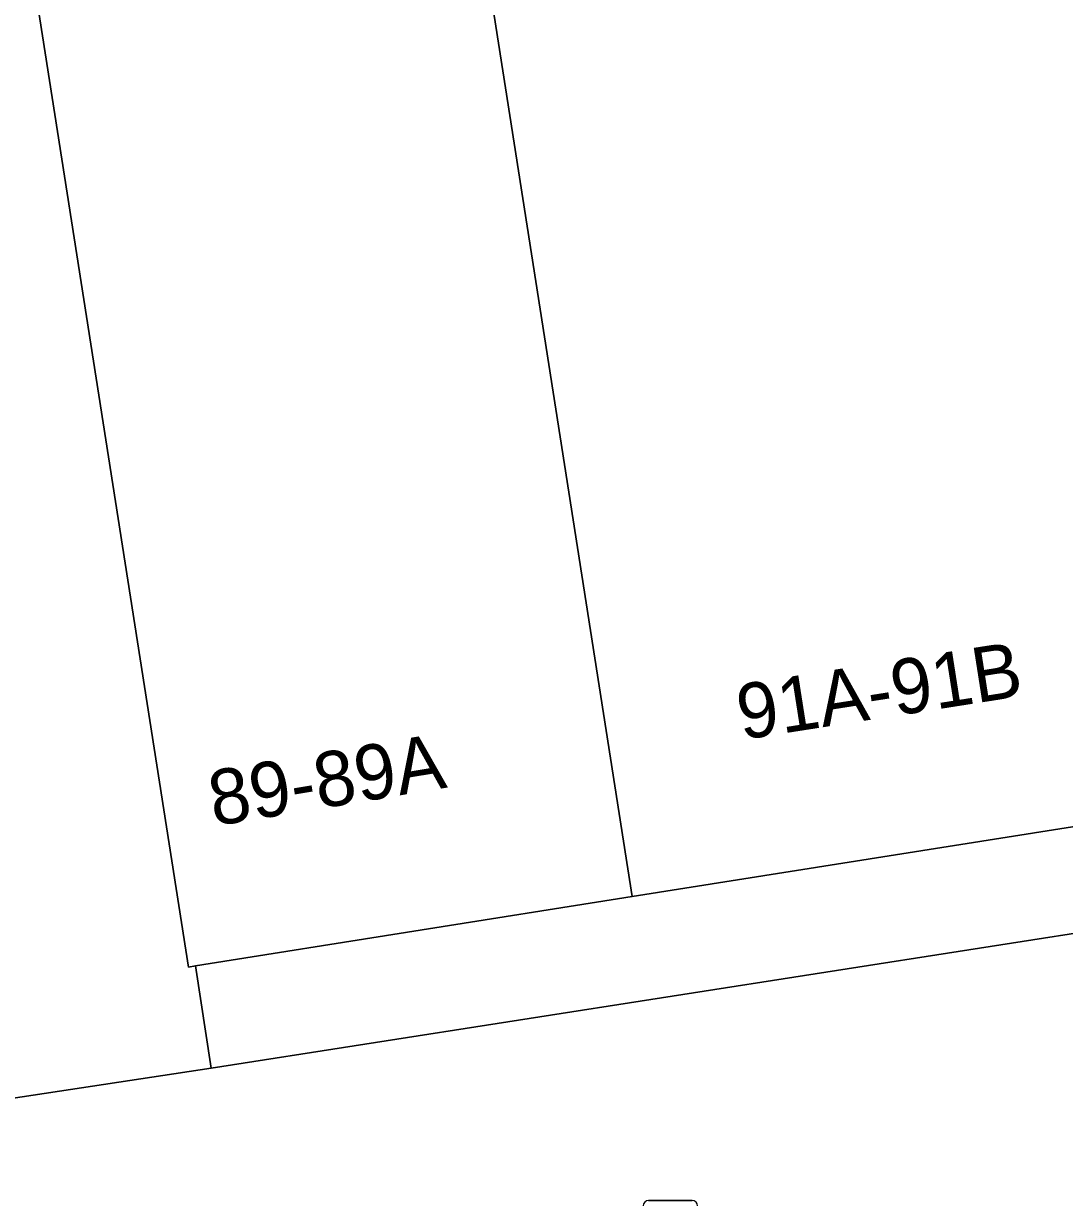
# Model space of a CAD drawing. Extents: x 160077 to 160948, y 386481 to 387498.
# Drawn here: x 160600.3 to 160619.19, y 387295.51 to 387316.88 of the extents above; entities that cross this region are included whole.
import ezdxf

# ---------------------------------------------------------------- set-up
doc = ezdxf.new("R2010")
doc.units = 0
for name, color, linetype in [('IMGEO_Erf', 7, 'Continuous'), ('IMGEO_Lichtmast', 7, 'Continuous'), ('IMGEO_Pand', 7, 'Continuous'), ('IMGEO_Pand_nummerreeks', 7, 'Continuous'), ('IMGEO_Voetpad_open', 7, 'Continuous')]:
    doc.layers.add(name, color=color, linetype=linetype)

msp = doc.modelspace()

# ---------------------------------------------------------------- linework, layer by layer
at = {"layer": 'IMGEO_Erf'}
msp.add_lwpolyline([(160623.225, 387300.958), (160622.93, 387302.864), (160611.343, 387301.025), (160603.42, 387299.768), (160603.701, 387297.911)], close=True, dxfattribs=at)
at = {"layer": 'IMGEO_Lichtmast'}
for p, q in [((160611.641, 387295.509), (160612.431, 387295.509)), ((160612.431, 387295.509), (160611.641, 387295.509))]:
    msp.add_line(p, q, dxfattribs=at)
for centre, start, end in [((160611.641, 387295.409), 90, 180), ((160611.641, 387295.409), 90, 180), ((160612.431, 387295.409), 0, 90), ((160612.431, 387295.409), 360, 90)]:
    msp.add_arc(centre, 0.1, start, end, dxfattribs=at)
at = {"layer": 'IMGEO_Pand'}
for points in [[(160636.459, 387322.885), (160636.379, 387323.398), (160619.943, 387320.827), (160613.334, 387319.793), (160612.049, 387319.592), (160608.525, 387319.04), (160611.343, 387301.025), (160622.93, 387302.864), (160639.2, 387305.368), (160638.737, 387308.328), (160638.28, 387311.247)], [(160608.525, 387319.04), (160605.36, 387318.545), (160600.962, 387317.857), (160600.466, 387317.779), (160603.287, 387299.747), (160603.42, 387299.768), (160611.343, 387301.025)], [(160600.466, 387317.779), (160597.963, 387317.388), (160593.033, 387316.617), (160592.757, 387316.573), (160595.582, 387298.519), (160597.569, 387298.841), (160597.909, 387297.035), (160603.701, 387297.911), (160603.42, 387299.768), (160603.287, 387299.747)]]:
    msp.add_lwpolyline(points, close=True, dxfattribs=at)
at = {"layer": 'IMGEO_Voetpad_open'}
msp.add_lwpolyline([(160620.721, 387291.18), (160624.639, 387291.832), (160623.225, 387300.958), (160603.701, 387297.911), (160597.909, 387297.035), (160593.451, 387296.36), (160582.552, 387294.62), (160577.64, 387293.855), (160572.219, 387292.99), (160566.768, 387292.12), (160561.999, 387291.358), (160556.074, 387290.431), (160553.004, 387310.263), (160557.982, 387311.096), (160557.775, 387312.441), (160552.537, 387311.728), (160551.552, 387311.574), (160547.524, 387310.922)], dxfattribs=at)

# ---------------------------------------------------------------- texts
at = {"layer": 'IMGEO_Pand_nummerreeks'}
for s, rotation, p in [('91A-91B', 8.9095, (160613.329, 387303.869)), ('89-89A', 9.4252, (160603.748, 387302.302))]:
    msp.add_text(s, height=1, rotation=rotation, dxfattribs=at).set_placement(p)

doc.saveas('drawing.dxf')
